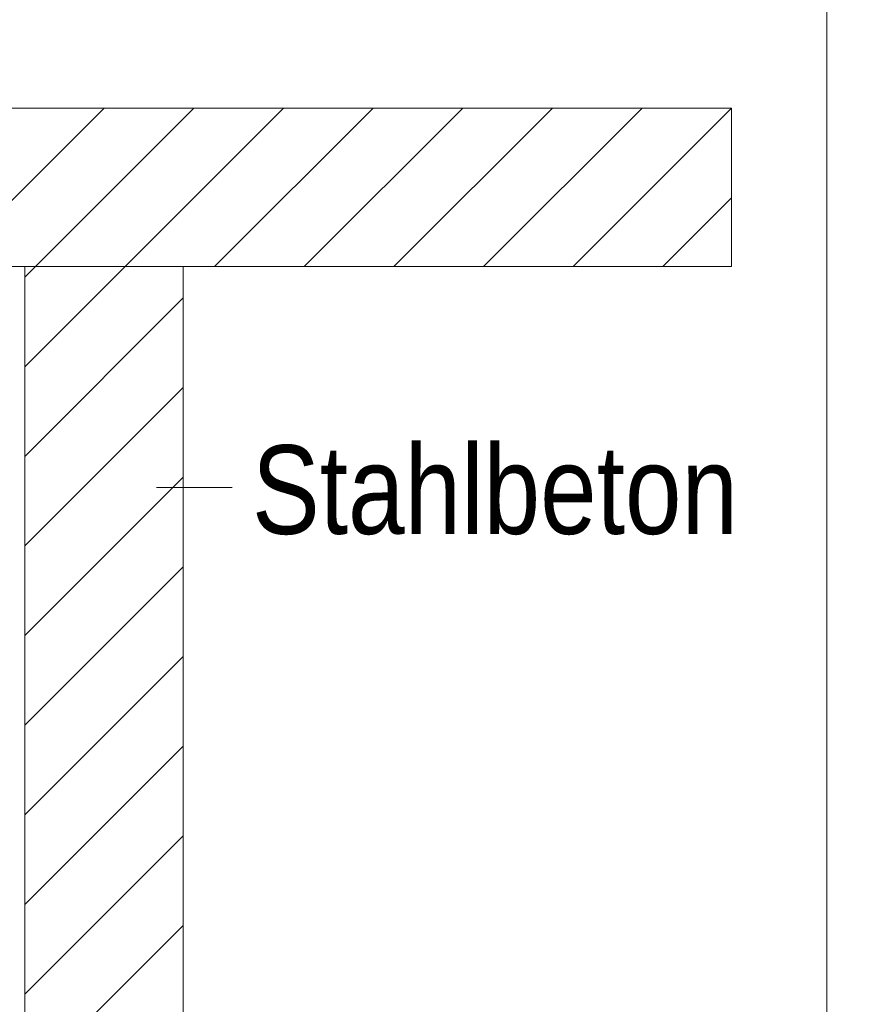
# Model space of a CAD drawing. Extents: x -620 to 300, y 62 to 1162.
# Tile 258 of 322: x 240 to 254, y 815 to 830. Entities that reach past the tile are written whole.
import ezdxf
from ezdxf.lldxf.tags import DXFTag

# ---------------------------------------------------------------- set-up
doc = ezdxf.new("R2010")
doc.units = 0
doc.layers.get('0').update_dxf_attribs({"lineweight": 13})
doc.layers.add('E_Detail_Beschriftung', color=7, linetype='Continuous', lineweight=13, true_color=0x009900)
doc.layers.add('E_Detail_Wandschraffur', color=7, linetype='Continuous', lineweight=5, true_color=0xc0c0c0)
doc.layers.add('E_Detail_Linie_Text_Bem', color=7, linetype='Continuous', lineweight=13)
doc.styles.get("Standard").update_dxf_attribs({"font": 'ARIALN.TTF'})
tags = doc.linetypes.add('fein_strichliert', pattern=[4, 1, -2, 1]).pattern_tags.tags
tags[8:9] = [DXFTag(74, 4), DXFTag(75, 0), DXFTag(340, '0'), DXFTag(46, 0.0), DXFTag(50, 0.0), DXFTag(44, 0.0), DXFTag(45, 0.0)]
tags[6:7] = [DXFTag(74, 4), DXFTag(75, 0), DXFTag(340, '0'), DXFTag(46, 0.0), DXFTag(50, 0.0), DXFTag(44, 0.0), DXFTag(45, 0.0)]
tags[4:5] = [DXFTag(74, 4), DXFTag(75, 0), DXFTag(340, '0'), DXFTag(46, 0.0), DXFTag(50, 0.0), DXFTag(44, 0.0), DXFTag(45, 0.0)]
tags = doc.linetypes.add('fein_strichliert-A06G94UT8I', pattern=[4, 1, -2, 1]).pattern_tags.tags
tags[8:9] = [DXFTag(74, 4), DXFTag(75, 0), DXFTag(340, '0'), DXFTag(46, 0.0), DXFTag(50, 0.0), DXFTag(44, 0.0), DXFTag(45, 0.0)]
tags[6:7] = [DXFTag(74, 4), DXFTag(75, 0), DXFTag(340, '0'), DXFTag(46, 0.0), DXFTag(50, 0.0), DXFTag(44, 0.0), DXFTag(45, 0.0)]
tags[4:5] = [DXFTag(74, 4), DXFTag(75, 0), DXFTag(340, '0'), DXFTag(46, 0.0), DXFTag(50, 0.0), DXFTag(44, 0.0), DXFTag(45, 0.0)]

# ---------------------------------------------------------------- blocks, each defined once
blk = doc.blocks.new('Referenz-A06G94UW8I')
at = {"layer": 'E_Detail_Linie_Text_Bem', "linetype": 'fein_strichliert-A06G94UT8I', "ltscale": 0.65}
blk.add_line((252.911, 784.337), (252.911, 845.654), dxfattribs=at)
at = {"layer": 'E_Detail_Linie_Text_Bem', "linetype": 'Continuous', "ltscale": 0.13}
for p, q in [((191.431, 828.727), (251.41, 828.727)), ((251.41, 828.727), (251.41, 826.227)), ((251.41, 826.227), (203.431, 826.227)), ((240.258, 826.227), (242.758, 826.227)), ((240.258, 814.427), (240.258, 826.227)), ((242.758, 826.227), (242.758, 786.227))]:
    blk.add_line(p, q, dxfattribs=at)
at = {"layer": 'E_Detail_Linie_Text_Bem', "color": 0, "linetype": 'Continuous', "ltscale": 0.13}
blk.add_line((243.528, 822.739), (242.337, 822.739), dxfattribs=at)
at = {"layer": 'E_Detail_Wandschraffur', "linetype": 'ByBlock', "ltscale": 0.13}
for p, q in [((239.012, 826.227), (241.512, 828.727)), ((241.84, 826.227), (244.34, 828.727)), ((244.668, 826.227), (247.168, 828.727)), ((247.497, 826.227), (249.997, 828.727)), ((250.325, 826.227), (251.41, 827.311)), ((240.258, 824.645), (241.84, 826.227)), ((240.258, 821.817), (242.758, 824.317)), ((240.258, 818.989), (242.758, 821.489)), ((240.258, 816.16), (242.758, 818.66)), ((240.258, 813.332), (242.758, 815.832))]:
    blk.add_line(p, q, dxfattribs=at)
at = {"layer": 'E_Detail_Wandschraffur', "linetype": 'fein_strichliert', "ltscale": 0.13}
for p, q in [((240.426, 826.227), (242.926, 828.727)), ((243.254, 826.227), (245.754, 828.727)), ((246.083, 826.227), (248.583, 828.727)), ((248.911, 826.227), (251.41, 828.725)), ((240.258, 826.06), (240.426, 826.227)), ((240.258, 823.231), (242.758, 825.731)), ((240.258, 820.403), (242.758, 822.903)), ((240.258, 817.574), (242.758, 820.074)), ((240.258, 814.746), (242.758, 817.246))]:
    blk.add_line(p, q, dxfattribs=at)
at = {"layer": 'E_Detail_Beschriftung', "linetype": 'Continuous', "ltscale": 0.13, "insert": (243.843, 823.407), "char_height": 1.4, "attachment_point": 1}
blk.add_mtext('{\\fArial Narrow;Stahlbeton}', dxfattribs=at)

msp = doc.modelspace()

# ---------------------------------------------------------------- block references
at = {"color": 8, "lineweight": 25, "ltscale": 0.25, "true_color": 0x808080}
msp.add_blockref('Referenz-A06G94UW8I', (0, 0), dxfattribs=at)

doc.saveas('drawing.dxf')
